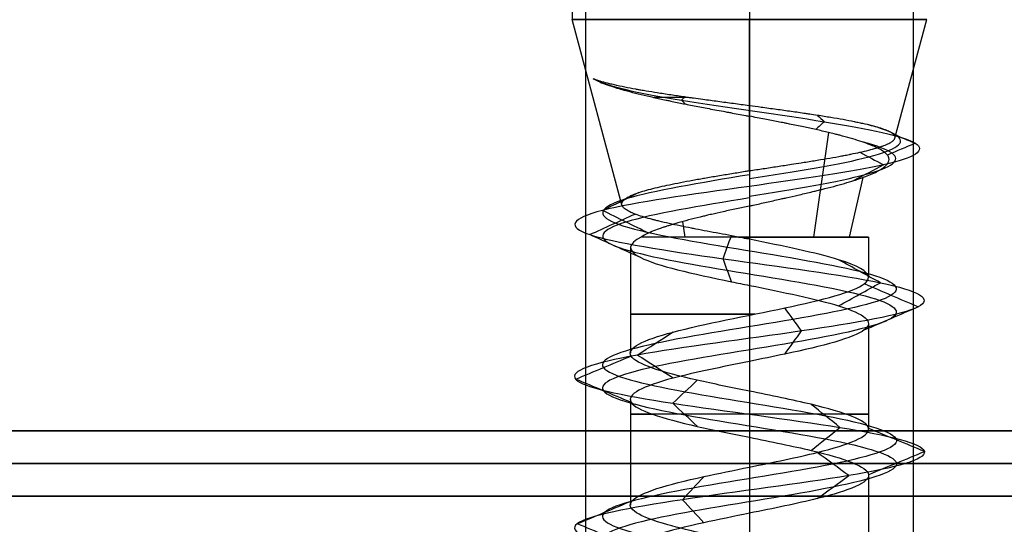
# Model space of a CAD drawing. Header units: millimetres. Extents: x -206 to 214, y -182 to 189.
# Tile 644 of 656: x 169 to 184, y 125 to 133. Entities that reach past the tile are written whole.
import ezdxf

# ---------------------------------------------------------------- set-up
doc = ezdxf.new("R2010")
doc.units = ezdxf.units.MM
doc.layers.add('Default', color=7, linetype='Continuous', true_color=0x000000)

msp = doc.modelspace()

# ---------------------------------------------------------------- linework, layer by layer
at = {"layer": 'Default', "color": 9, "true_color": 0xbebcba}
for p, q in [((177.484, 139.089, 824.503), (177.484, 132.804, 824.503)), ((178.242, 129.977, 824.503), (177.484, 132.804, 824.503)), ((180.189, 131.49, 826.856), (180.189, 132.804, 827.208)), ((180.189, 130.5, 822.416), (180.189, 132.804, 821.799)), ((182.408, 130.994, 824.503), (182.893, 132.804, 824.503)), ((181.169, 129.487, 826.032), (181.399, 131.081, 826.392)), ((181.717, 129.487, 823.523), (181.922, 130.396, 823.392)), ((179.209, 129.487, 822.975), (179.175, 129.723, 822.921)), ((180.189, 129.487, 822.687), (180.189, 128.294, 822.687)), ((182.005, 129.487, 824.503), (182.004, 128.874, 824.503)), ((178.373, 129.328, 824.503), (178.373, 127.713, 824.503)), ((182.005, 128.168, 824.503), (182.005, 126.555, 824.503)), ((180.189, 127.589, 822.689), (180.189, 125.976, 822.691)), ((178.373, 127.01, 824.503), (178.373, 125.397, 824.503)), ((182.005, 125.851, 824.503), (182.005, 124.237, 824.503)), ((180.189, 125.272, 822.691), (180.189, 123.658, 822.684))]:
    msp.add_line(p, q, dxfattribs=at)
at = {"layer": 'Default'}
for p, q in [((213.189, 125.531, 715.503), (-204.811, 125.531, 715.503)), ((-204.811, 125.531, 1113.503), (213.189, 125.531, 1113.503)), ((213.189, 125.531, 914.503), (-204.811, 125.531, 914.503)), ((6.638, 125.531, 824.003), (177.739, 125.531, 824.003)), ((182.638, 125.531, 824.003), (213.189, 125.531, 824.003))]:
    msp.add_line(p, q, dxfattribs=at)
at = {"layer": 'Default', "color": 9, "true_color": 0xbebcba, "extrusion": (0, -1, 0)}
for centre, radius, start, end in [((180.189, 824.503, -132.804), 2.705, 90, 180), ((180.189, 824.503, -132.804), 2.705, 180, 270), ((180.189, 824.503, -131.618), 2.387, 113.1162, 127.6841)]:
    msp.add_arc(centre, radius, start, end, dxfattribs=at)
at = {"layer": 'Default', "color": 9, "true_color": 0xbebcba, "extrusion": (0, 1, 0)}
for centre, radius, start, end in [((-180.189, 824.503, 132.804), 2.705, 90, 180), ((-180.189, 824.503, 132.804), 2.705, 180, 270), ((-180.189, 824.503, 129.487), 1.816, 180, 335.3238), ((-180.189, 824.503, 129.487), 1.816, 84.6762, 90), ((-180.189, 824.503, 129.487), 1.816, 90, 180), ((-180.189, 824.503, 128.311), 1.816, 267.4438, 90), ((-180.189, 824.503, 126.783), 1.816, 270, 35.2408), ((-180.189, 824.503, 126.783), 1.816, 144.5768, 270)]:
    msp.add_arc(centre, radius, start, end, dxfattribs=at)
at = {"layer": 'Default'}
for points in [[(177.689, 138.531, 824.503), (177.689, 132.031, 824.503), (177.689, 125.531, 824.503)], [(180.189, 138.531, 827.003), (180.189, 132.031, 827.003), (180.189, 125.531, 827.003)], [(180.189, 138.531, 822.003), (180.189, 132.031, 822.003), (180.189, 125.531, 822.003)], [(182.689, 138.531, 824.503), (182.689, 132.031, 824.503), (182.689, 125.531, 824.503)], [(-204.811, 126.531, 1114.503), (4.189, 126.531, 1114.503), (213.189, 126.531, 1114.503)], [(213.189, 126.531, 714.503), (4.189, 126.531, 714.503), (-204.811, 126.531, 714.503)], [(-204.811, 126.031, 1114.003), (4.189, 126.031, 1114.003), (213.189, 126.031, 1114.003)], [(213.189, 126.031, 715.003), (4.189, 126.031, 715.003), (-204.811, 126.031, 715.003)], [(213.189, 125.531, 828.003), (4.189, 125.531, 828.003), (-204.811, 125.531, 828.003)], [(-204.811, 125.531, 820.003), (4.189, 125.531, 820.003), (213.189, 125.531, 820.003)], [(204.189, 125.531, 723.503), (4.189, 125.531, 723.503), (-195.811, 125.531, 723.503)], [(204.189, 125.531, 816.503), (4.189, 125.531, 816.503), (-195.811, 125.531, 816.503)], [(204.189, 125.531, 770.003), (4.189, 125.531, 770.003), (-195.811, 125.531, 770.003)], [(204.189, 125.531, 714.503), (4.189, 125.531, 714.503), (-195.811, 125.531, 714.503)], [(204.189, 125.531, 723.503), (4.189, 125.531, 723.503), (-195.811, 125.531, 723.503)], [(204.189, 125.531, 719.003), (185.413, 125.531, 719.003), (166.638, 125.531, 719.003)], [(177.689, 125.531, 824.503), (177.689, 103.031, 824.503), (177.689, 80.531, 824.503)], [(180.189, 125.531, 827.003), (180.189, 103.031, 827.003), (180.189, 80.531, 827.003)], [(180.189, 125.531, 822.003), (180.189, 103.031, 822.003), (180.189, 80.531, 822.003)], [(182.689, 125.531, 824.503), (182.689, 103.031, 824.503), (182.689, 80.531, 824.503)]]:
    msp.add_open_spline(points, degree=2, dxfattribs=at)
at = {"layer": 'Default', "color": 9, "true_color": 0xbebcba}
for points, knots in [([(177.803, 131.905, 825.119), (177.826, 131.891, 825.194), (177.853, 131.878, 825.268), (177.883, 131.864, 825.34), (177.915, 131.849, 825.414), (177.95, 131.835, 825.487), (177.989, 131.82, 825.559), (178.028, 131.806, 825.63), (178.071, 131.791, 825.7), (178.117, 131.777, 825.767), (178.151, 131.766, 825.817), (178.186, 131.755, 825.865), (178.223, 131.745, 825.912), (178.236, 131.741, 825.928), (178.249, 131.737, 825.943), (178.261, 131.734, 825.959), (178.269, 131.732, 825.968), (178.277, 131.729, 825.977), (178.285, 131.727, 825.986), (178.337, 131.713, 826.047), (178.393, 131.698, 826.106), (178.45, 131.684, 826.161), (178.508, 131.669, 826.217), (178.568, 131.655, 826.27), (178.631, 131.64, 826.319), (178.693, 131.626, 826.368), (178.757, 131.611, 826.414), (178.824, 131.597, 826.456), (178.854, 131.59, 826.476), (178.885, 131.584, 826.494), (178.917, 131.577, 826.513), (178.936, 131.573, 826.523), (178.954, 131.569, 826.534), (178.973, 131.565, 826.544), (178.986, 131.562, 826.551), (178.999, 131.56, 826.558), (179.012, 131.557, 826.564), (179.077, 131.543, 826.598), (179.143, 131.53, 826.628), (179.211, 131.517, 826.655), (179.283, 131.502, 826.683), (179.356, 131.488, 826.708), (179.43, 131.474, 826.728), (179.506, 131.459, 826.75), (179.583, 131.444, 826.767), (179.661, 131.429, 826.781), (179.705, 131.421, 826.788), (179.748, 131.413, 826.794), (179.792, 131.405, 826.799), (179.818, 131.4, 826.802), (179.844, 131.395, 826.805), (179.871, 131.39, 826.807), (179.88, 131.388, 826.808), (179.89, 131.386, 826.809), (179.9, 131.385, 826.809), (179.978, 131.37, 826.815), (180.056, 131.355, 826.816), (180.133, 131.341, 826.814), (180.151, 131.337, 826.814), (180.169, 131.334, 826.813), (180.189, 131.33, 826.813)], [-4.145818, -4.145818, -4.145818, -4.145818, -3.836571, -3.836571, -3.836571, -3.516721, -3.516721, -3.516721, -3.19456, -3.19456, -3.19456, -2.958659, -2.958659, -2.958659, -2.879417, -2.879417, -2.879417, -2.831762, -2.831762, -2.831762, -2.514562, -2.514562, -2.514562, -2.198864, -2.198864, -2.198864, -1.887719, -1.887719, -1.887719, -1.744247, -1.744247, -1.744247, -1.65928, -1.65928, -1.65928, -1.601489, -1.601489, -1.601489, -1.313839, -1.313839, -1.313839, -1.009245, -1.009245, -1.009245, -0.696967, -0.696967, -0.696967, -0.523376, -0.523376, -0.523376, -0.419215, -0.419215, -0.419215, -0.380247, -0.380247, -0.380247, -0.073117, -0.073117, -0.073117, 0, 0, 0, 0]), ([(180.189, 131.49, 826.856), (180.187, 131.49, 826.855), (180.186, 131.49, 826.855), (180.185, 131.49, 826.855), (180.105, 131.501, 826.858), (180.025, 131.512, 826.857), (179.946, 131.522, 826.851), (179.866, 131.533, 826.846), (179.787, 131.543, 826.838), (179.709, 131.554, 826.825), (179.631, 131.564, 826.812), (179.554, 131.575, 826.796), (179.479, 131.585, 826.775), (179.431, 131.592, 826.763), (179.384, 131.598, 826.749), (179.337, 131.605, 826.733), (179.317, 131.608, 826.726), (179.297, 131.61, 826.719), (179.277, 131.613, 826.711), (179.265, 131.615, 826.707), (179.253, 131.617, 826.702), (179.241, 131.618, 826.698), (179.227, 131.62, 826.692), (179.213, 131.622, 826.687), (179.199, 131.624, 826.681), (179.127, 131.635, 826.651), (179.057, 131.645, 826.618), (178.988, 131.655, 826.581), (178.918, 131.666, 826.543), (178.85, 131.676, 826.502), (178.783, 131.687, 826.457), (178.726, 131.696, 826.417), (178.669, 131.705, 826.375), (178.615, 131.714, 826.331), (178.587, 131.719, 826.308), (178.559, 131.724, 826.285), (178.532, 131.728, 826.261), (178.516, 131.731, 826.246), (178.499, 131.734, 826.231), (178.483, 131.737, 826.216), (178.473, 131.739, 826.206), (178.464, 131.741, 826.197), (178.454, 131.742, 826.188), (178.395, 131.753, 826.131), (178.34, 131.763, 826.072), (178.287, 131.774, 826.01), (178.232, 131.785, 825.945), (178.18, 131.796, 825.877), (178.132, 131.807, 825.807), (178.117, 131.81, 825.785), (178.103, 131.814, 825.764), (178.089, 131.817, 825.742), (178.077, 131.82, 825.724), (178.066, 131.823, 825.706), (178.055, 131.825, 825.688), (178.013, 131.836, 825.618), (177.974, 131.846, 825.546), (177.938, 131.857, 825.472), (177.904, 131.867, 825.4), (177.873, 131.877, 825.326), (177.846, 131.888, 825.25), (177.83, 131.894, 825.207), (177.816, 131.899, 825.163), (177.803, 131.905, 825.119)], [-4.147836, -4.147836, -4.147836, -4.147836, -4.143142, -4.143142, -4.143142, -3.830207, -3.830207, -3.830207, -3.518241, -3.518241, -3.518241, -3.211204, -3.211204, -3.211204, -3.018406, -3.018406, -3.018406, -2.93403, -2.93403, -2.93403, -2.883995, -2.883995, -2.883995, -2.825511, -2.825511, -2.825511, -2.520907, -2.520907, -2.520907, -2.207682, -2.207682, -2.207682, -1.933053, -1.933053, -1.933053, -1.791441, -1.791441, -1.791441, -1.704077, -1.704077, -1.704077, -1.652038, -1.652038, -1.652038, -1.332918, -1.332918, -1.332918, -0.999628, -0.999628, -0.999628, -0.897575, -0.897575, -0.897575, -0.814621, -0.814621, -0.814621, -0.49401, -0.49401, -0.49401, -0.18083, -0.18083, -0.18083, 0, 0, 0, 0]), ([(182.408, 130.994, 824.503), (182.409, 130.996, 824.513), (182.409, 130.997, 824.523), (182.409, 130.998, 824.533), (182.412, 131.009, 824.609), (182.41, 131.02, 824.685), (182.405, 131.031, 824.761), (182.4, 131.041, 824.833), (182.391, 131.051, 824.906), (182.378, 131.062, 824.978), (182.365, 131.072, 825.052), (182.348, 131.083, 825.125), (182.327, 131.093, 825.198), (182.317, 131.099, 825.234), (182.305, 131.104, 825.27), (182.293, 131.109, 825.305), (182.287, 131.112, 825.322), (182.281, 131.114, 825.339), (182.275, 131.117, 825.356), (182.271, 131.118, 825.367), (182.267, 131.12, 825.378), (182.263, 131.122, 825.388), (182.235, 131.132, 825.46), (182.203, 131.143, 825.529), (182.168, 131.154, 825.597), (182.133, 131.164, 825.666), (182.095, 131.175, 825.733), (182.053, 131.186, 825.798), (182.011, 131.196, 825.863), (181.966, 131.207, 825.926), (181.918, 131.218, 825.987), (181.894, 131.223, 826.016), (181.87, 131.228, 826.046), (181.845, 131.233, 826.074), (181.833, 131.236, 826.088), (181.821, 131.238, 826.101), (181.809, 131.241, 826.114), (181.801, 131.242, 826.122), (181.794, 131.244, 826.131), (181.786, 131.245, 826.139), (181.732, 131.256, 826.196), (181.676, 131.267, 826.25), (181.617, 131.278, 826.301), (181.557, 131.288, 826.353), (181.494, 131.299, 826.402), (181.43, 131.31, 826.447), (181.365, 131.321, 826.493), (181.298, 131.332, 826.535), (181.228, 131.343, 826.573), (181.189, 131.349, 826.594), (181.148, 131.355, 826.615), (181.108, 131.361, 826.634), (181.097, 131.363, 826.639), (181.087, 131.364, 826.644), (181.076, 131.366, 826.649), (181.066, 131.367, 826.653), (181.056, 131.369, 826.658), (181.045, 131.37, 826.662), (180.974, 131.381, 826.693), (180.901, 131.391, 826.72), (180.828, 131.402, 826.744), (180.753, 131.412, 826.767), (180.677, 131.423, 826.787), (180.6, 131.434, 826.803), (180.522, 131.444, 826.82), (180.444, 131.455, 826.832), (180.366, 131.466, 826.841), (180.307, 131.473, 826.847), (180.248, 131.481, 826.851), (180.189, 131.49, 826.856)], [4.427155, 4.427155, 4.427155, 4.427155, 4.465455, 4.465455, 4.465455, 4.763943, 4.763943, 4.763943, 5.049779, 5.049779, 5.049779, 5.345905, 5.345905, 5.345905, 5.493009, 5.493009, 5.493009, 5.563345, 5.563345, 5.563345, 5.608544, 5.608544, 5.608544, 5.908181, 5.908181, 5.908181, 6.211351, 6.211351, 6.211351, 6.514458, 6.514458, 6.514458, 6.66363, 6.66363, 6.66363, 6.73349, 6.73349, 6.73349, 6.777165, 6.777165, 6.777165, 7.084233, 7.084233, 7.084233, 7.394571, 7.394571, 7.394571, 7.704545, 7.704545, 7.704545, 7.881674, 7.881674, 7.881674, 7.926484, 7.926484, 7.926484, 7.971096, 7.971096, 7.971096, 8.274718, 8.274718, 8.274718, 8.582594, 8.582594, 8.582594, 8.89231, 8.89231, 8.89231, 9.124255, 9.124255, 9.124255, 9.124255]), ([(180.189, 129.96, 822.561), (180.208, 129.965, 822.559), (180.227, 129.969, 822.559), (180.245, 129.973, 822.558), (180.313, 129.988, 822.556), (180.381, 130.003, 822.558), (180.448, 130.018, 822.563), (180.517, 130.034, 822.569), (180.585, 130.049, 822.578), (180.653, 130.064, 822.59), (180.665, 130.067, 822.593), (180.678, 130.07, 822.595), (180.69, 130.073, 822.598), (180.71, 130.077, 822.602), (180.729, 130.081, 822.606), (180.748, 130.086, 822.61), (180.809, 130.099, 822.625), (180.87, 130.113, 822.642), (180.929, 130.127, 822.662), (180.995, 130.142, 822.685), (181.061, 130.157, 822.71), (181.125, 130.173, 822.739), (181.136, 130.175, 822.745), (181.147, 130.178, 822.75), (181.158, 130.181, 822.755), (181.18, 130.186, 822.765), (181.201, 130.191, 822.776), (181.223, 130.196, 822.787), (181.247, 130.202, 822.8), (181.272, 130.208, 822.813), (181.295, 130.214, 822.827), (181.357, 130.23, 822.862), (181.417, 130.245, 822.9), (181.474, 130.26, 822.942), (181.531, 130.275, 822.983), (181.586, 130.291, 823.027), (181.639, 130.306, 823.074), (181.689, 130.32, 823.119), (181.738, 130.335, 823.167), (181.783, 130.349, 823.217), (181.792, 130.352, 823.226), (181.8, 130.354, 823.235), (181.807, 130.357, 823.244), (181.82, 130.361, 823.259), (181.833, 130.365, 823.274), (181.845, 130.369, 823.289), (181.865, 130.376, 823.313), (181.884, 130.383, 823.338), (181.903, 130.389, 823.363), (181.941, 130.403, 823.413), (181.976, 130.416, 823.466), (182.008, 130.429, 823.519), (182.045, 130.444, 823.58), (182.079, 130.459, 823.643), (182.11, 130.474, 823.708), (182.141, 130.489, 823.773), (182.169, 130.504, 823.84), (182.193, 130.519, 823.909), (182.197, 130.522, 823.919), (182.2, 130.524, 823.93), (182.204, 130.526, 823.941), (182.207, 130.529, 823.951), (182.211, 130.531, 823.961), (182.214, 130.533, 823.971), (182.227, 130.542, 824.011), (182.238, 130.55, 824.051), (182.249, 130.559, 824.092), (182.267, 130.574, 824.163), (182.282, 130.589, 824.235), (182.294, 130.604, 824.308), (182.305, 130.619, 824.38), (182.312, 130.634, 824.453), (182.316, 130.649, 824.526), (182.32, 130.664, 824.598), (182.32, 130.679, 824.67), (182.316, 130.694, 824.743), (182.316, 130.696, 824.752), (182.315, 130.698, 824.762), (182.314, 130.7, 824.772), (182.313, 130.704, 824.796), (182.311, 130.709, 824.819), (182.309, 130.714, 824.843), (182.305, 130.722, 824.882), (182.3, 130.73, 824.921), (182.293, 130.738, 824.959), (182.283, 130.751, 825.024), (182.27, 130.764, 825.088), (182.253, 130.778, 825.152), (182.235, 130.792, 825.223), (182.213, 130.807, 825.292), (182.187, 130.822, 825.361), (182.161, 130.837, 825.43), (182.131, 130.852, 825.499), (182.098, 130.866, 825.566), (182.091, 130.87, 825.58), (182.084, 130.873, 825.594), (182.077, 130.876, 825.608), (182.07, 130.879, 825.621), (182.062, 130.882, 825.635), (182.055, 130.885, 825.649), (182.038, 130.892, 825.68), (182.02, 130.899, 825.71), (182.002, 130.906, 825.74), (181.963, 130.921, 825.804), (181.92, 130.936, 825.867), (181.874, 130.951, 825.927), (181.829, 130.966, 825.988), (181.78, 130.98, 826.046), (181.728, 130.995, 826.102), (181.677, 131.01, 826.157), (181.624, 131.025, 826.209), (181.568, 131.039, 826.259), (181.559, 131.041, 826.267), (181.55, 131.044, 826.274), (181.542, 131.046, 826.281), (181.522, 131.051, 826.299), (181.501, 131.056, 826.316), (181.481, 131.061, 826.332), (181.452, 131.068, 826.355), (181.423, 131.075, 826.377), (181.394, 131.082, 826.398), (181.332, 131.097, 826.442), (181.268, 131.112, 826.484), (181.202, 131.127, 826.521), (181.141, 131.14, 826.556), (181.078, 131.154, 826.588), (181.014, 131.167, 826.616), (180.944, 131.182, 826.647), (180.873, 131.197, 826.675), (180.8, 131.211, 826.698), (180.789, 131.214, 826.702), (180.777, 131.216, 826.706), (180.766, 131.218, 826.709), (180.749, 131.222, 826.714), (180.733, 131.225, 826.719), (180.717, 131.228, 826.724), (180.686, 131.234, 826.732), (180.656, 131.24, 826.74), (180.626, 131.246, 826.748), (180.559, 131.259, 826.764), (180.491, 131.272, 826.777), (180.422, 131.285, 826.787), (180.345, 131.3, 826.799), (180.267, 131.315, 826.807), (180.189, 131.33, 826.813)], [0, 0, 0, 0, 0.075342, 0.075342, 0.075342, 0.344204, 0.344204, 0.344204, 0.618535, 0.618535, 0.618535, 0.669032, 0.669032, 0.669032, 0.747519, 0.747519, 0.747519, 0.996933, 0.996933, 0.996933, 1.275935, 1.275935, 1.275935, 1.32422, 1.32422, 1.32422, 1.420637, 1.420637, 1.420637, 1.530012, 1.530012, 1.530012, 1.811672, 1.811672, 1.811672, 2.091163, 2.091163, 2.091163, 2.360831, 2.360831, 2.360831, 2.408668, 2.408668, 2.408668, 2.485793, 2.485793, 2.485793, 2.610572, 2.610572, 2.610572, 2.860012, 2.860012, 2.860012, 3.144007, 3.144007, 3.144007, 3.430966, 3.430966, 3.430966, 3.475565, 3.475565, 3.475565, 3.518101, 3.518101, 3.518101, 3.684252, 3.684252, 3.684252, 3.975423, 3.975423, 3.975423, 4.266036, 4.266036, 4.266036, 4.55221, 4.55221, 4.55221, 4.591115, 4.591115, 4.591115, 4.685214, 4.685214, 4.685214, 4.839976, 4.839976, 4.839976, 5.100087, 5.100087, 5.100087, 5.389582, 5.389582, 5.389582, 5.68481, 5.68481, 5.68481, 5.746727, 5.746727, 5.746727, 5.80812, 5.80812, 5.80812, 5.946963, 5.946963, 5.946963, 6.246308, 6.246308, 6.246308, 6.546509, 6.546509, 6.546509, 6.843548, 6.843548, 6.843548, 6.888461, 6.888461, 6.888461, 6.99315, 6.99315, 6.99315, 7.136666, 7.136666, 7.136666, 7.437243, 7.437243, 7.437243, 7.716131, 7.716131, 7.716131, 8.01821, 8.01821, 8.01821, 8.065333, 8.065333, 8.065333, 8.132993, 8.132993, 8.132993, 8.256513, 8.256513, 8.256513, 8.530133, 8.530133, 8.530133, 8.839684, 8.839684, 8.839684, 8.839684]), ([(180.189, 130.38, 822.127), (180.895, 130.489, 822.14), (182.274, 130.709, 822.837), (182.671, 130.983, 824.698), (182.201, 131.147, 825.629), (181.989, 131.202, 825.892)], [0, 0, 0, 0, 0.891985, 1.78397, 2.228072, 2.228072, 2.228072, 2.228072]), ([(180.189, 130.5, 822.416), (180.259, 130.51, 822.413), (180.33, 130.521, 822.414), (180.4, 130.531, 822.419), (180.472, 130.542, 822.424), (180.544, 130.553, 822.432), (180.616, 130.564, 822.444), (180.688, 130.575, 822.457), (180.759, 130.586, 822.473), (180.83, 130.597, 822.492), (180.88, 130.605, 822.506), (180.929, 130.612, 822.522), (180.978, 130.62, 822.54), (180.993, 130.622, 822.545), (181.007, 130.625, 822.55), (181.022, 130.627, 822.556), (181.091, 130.638, 822.582), (181.158, 130.649, 822.612), (181.224, 130.66, 822.645), (181.29, 130.67, 822.678), (181.354, 130.681, 822.715), (181.416, 130.692, 822.754), (181.478, 130.703, 822.793), (181.537, 130.713, 822.835), (181.594, 130.724, 822.879), (181.619, 130.729, 822.899), (181.644, 130.734, 822.92), (181.668, 130.738, 822.941), (181.684, 130.741, 822.954), (181.699, 130.744, 822.967), (181.714, 130.747, 822.981), (181.722, 130.749, 822.988), (181.73, 130.75, 822.996), (181.738, 130.752, 823.003), (181.785, 130.762, 823.048), (181.831, 130.771, 823.095), (181.873, 130.781, 823.144), (181.921, 130.791, 823.199), (181.966, 130.802, 823.257), (182.008, 130.812, 823.316), (182.05, 130.823, 823.375), (182.088, 130.833, 823.437), (182.124, 130.844, 823.5), (182.14, 130.849, 823.529), (182.156, 130.854, 823.559), (182.171, 130.859, 823.589), (182.18, 130.862, 823.608), (182.189, 130.865, 823.627), (182.198, 130.868, 823.646), (182.205, 130.87, 823.66), (182.211, 130.872, 823.675), (182.218, 130.874, 823.689), (182.248, 130.885, 823.758), (182.275, 130.896, 823.828), (182.298, 130.907, 823.9), (182.322, 130.918, 823.972), (182.341, 130.928, 824.045), (182.358, 130.939, 824.119), (182.373, 130.949, 824.189), (182.385, 130.96, 824.261), (182.394, 130.97, 824.332), (182.401, 130.978, 824.388), (182.406, 130.986, 824.445), (182.408, 130.994, 824.502), (182.408, 130.994, 824.502), (182.408, 130.994, 824.503), (182.408, 130.994, 824.503)], [-9.124255, -9.124255, -9.124255, -9.124255, -8.847521, -8.847521, -8.847521, -8.562669, -8.562669, -8.562669, -8.275865, -8.275865, -8.275865, -8.071348, -8.071348, -8.071348, -8.01094, -8.01094, -8.01094, -7.721153, -7.721153, -7.721153, -7.432151, -7.432151, -7.432151, -7.147631, -7.147631, -7.147631, -7.021369, -7.021369, -7.021369, -6.942199, -6.942199, -6.942199, -6.899099, -6.899099, -6.899099, -6.642862, -6.642862, -6.642862, -6.35711, -6.35711, -6.35711, -6.072963, -6.072963, -6.072963, -5.941257, -5.941257, -5.941257, -5.858091, -5.858091, -5.858091, -5.797194, -5.797194, -5.797194, -5.502003, -5.502003, -5.502003, -5.204528, -5.204528, -5.204528, -4.921746, -4.921746, -4.921746, -4.69943, -4.69943, -4.69943, -4.6971, -4.6971, -4.6971, -4.6971]), ([(180.189, 130.11, 822.199), (180.874, 130.22, 822.212), (182.21, 130.439, 822.889), (182.593, 130.713, 824.694), (182.135, 130.878, 825.596), (181.929, 130.933, 825.852)], [0, 0, 0, 0, 0.891985, 1.78397, 2.23018, 2.23018, 2.23018, 2.23018]), ([(180.02, 129.487, 826.311), (179.985, 129.493, 826.312), (179.95, 129.499, 826.31), (179.915, 129.506, 826.306), (179.853, 129.517, 826.3), (179.791, 129.529, 826.29), (179.73, 129.54, 826.277), (179.667, 129.552, 826.263), (179.604, 129.563, 826.246), (179.543, 129.575, 826.226), (179.485, 129.586, 826.207), (179.427, 129.597, 826.184), (179.371, 129.608, 826.159), (179.359, 129.611, 826.154), (179.348, 129.613, 826.149), (179.336, 129.615, 826.143), (179.326, 129.617, 826.138), (179.315, 129.619, 826.133), (179.304, 129.622, 826.128), (179.245, 129.633, 826.099), (179.187, 129.645, 826.066), (179.131, 129.657, 826.031), (179.074, 129.669, 825.996), (179.019, 129.681, 825.957), (178.966, 129.693, 825.916), (178.912, 129.705, 825.874), (178.86, 129.717, 825.829), (178.811, 129.729, 825.781), (178.792, 129.734, 825.763), (178.773, 129.738, 825.744), (178.755, 129.743, 825.725), (178.748, 129.745, 825.717), (178.741, 129.746, 825.71), (178.734, 129.748, 825.702), (178.726, 129.75, 825.694), (178.719, 129.752, 825.686), (178.712, 129.754, 825.678), (178.666, 129.766, 825.627), (178.624, 129.778, 825.574), (178.585, 129.79, 825.519), (178.546, 129.801, 825.465), (178.51, 129.813, 825.409), (178.478, 129.825, 825.351), (178.466, 129.829, 825.33), (178.455, 129.833, 825.31), (178.445, 129.837, 825.289), (178.414, 129.849, 825.229), (178.388, 129.86, 825.168), (178.364, 129.872, 825.106), (178.36, 129.874, 825.093), (178.355, 129.876, 825.081), (178.351, 129.879, 825.069), (178.348, 129.88, 825.06), (178.345, 129.882, 825.051), (178.342, 129.883, 825.043), (178.322, 129.895, 824.98), (178.304, 129.906, 824.917), (178.29, 129.917, 824.853), (178.275, 129.929, 824.786), (178.264, 129.941, 824.719), (178.256, 129.952, 824.651), (178.248, 129.964, 824.582), (178.244, 129.976, 824.513), (178.243, 129.988, 824.444), (178.243, 129.992, 824.416), (178.243, 129.997, 824.388), (178.244, 130.002, 824.36), (178.244, 130.004, 824.347), (178.245, 130.006, 824.334), (178.245, 130.009, 824.321), (178.246, 130.011, 824.309), (178.247, 130.013, 824.296), (178.248, 130.015, 824.284), (178.252, 130.027, 824.215), (178.26, 130.038, 824.145), (178.272, 130.05, 824.077), (178.283, 130.062, 824.008), (178.298, 130.073, 823.94), (178.317, 130.085, 823.873), (178.335, 130.097, 823.807), (178.357, 130.108, 823.742), (178.382, 130.12, 823.678), (178.391, 130.124, 823.654), (178.401, 130.128, 823.63), (178.412, 130.133, 823.606), (178.418, 130.135, 823.591), (178.425, 130.138, 823.577), (178.431, 130.141, 823.562), (178.436, 130.142, 823.553), (178.44, 130.144, 823.544), (178.445, 130.146, 823.535), (178.464, 130.153, 823.494), (178.486, 130.161, 823.455), (178.508, 130.168, 823.416), (178.542, 130.18, 823.358), (178.579, 130.191, 823.302), (178.619, 130.202, 823.248), (178.66, 130.213, 823.192), (178.704, 130.225, 823.139), (178.751, 130.236, 823.088), (178.797, 130.247, 823.039), (178.845, 130.259, 822.991), (178.896, 130.27, 822.946), (178.906, 130.272, 822.937), (178.917, 130.274, 822.928), (178.927, 130.277, 822.919), (178.981, 130.288, 822.873), (179.037, 130.3, 822.83), (179.095, 130.311, 822.789), (179.154, 130.323, 822.749), (179.215, 130.335, 822.711), (179.278, 130.346, 822.676), (179.34, 130.358, 822.642), (179.404, 130.369, 822.61), (179.47, 130.381, 822.582), (179.481, 130.383, 822.577), (179.492, 130.385, 822.573), (179.504, 130.387, 822.568), (179.571, 130.398, 822.541), (179.639, 130.41, 822.517), (179.709, 130.422, 822.496), (179.778, 130.433, 822.476), (179.848, 130.445, 822.459), (179.918, 130.456, 822.447), (179.987, 130.467, 822.434), (180.056, 130.478, 822.425), (180.126, 130.49, 822.42), (180.147, 130.493, 822.418), (180.168, 130.496, 822.417), (180.189, 130.5, 822.416)], [-7.818365, -7.818365, -7.818365, -7.818365, -7.679716, -7.679716, -7.679716, -7.432427, -7.432427, -7.432427, -7.178242, -7.178242, -7.178242, -6.93508, -6.93508, -6.93508, -6.885083, -6.885083, -6.885083, -6.838119, -6.838119, -6.838119, -6.576876, -6.576876, -6.576876, -6.31245, -6.31245, -6.31245, -6.041448, -6.041448, -6.041448, -5.937888, -5.937888, -5.937888, -5.897046, -5.897046, -5.897046, -5.85377, -5.85377, -5.85377, -5.586514, -5.586514, -5.586514, -5.324332, -5.324332, -5.324332, -5.231387, -5.231387, -5.231387, -4.96897, -4.96897, -4.96897, -4.917172, -4.917172, -4.917172, -4.881431, -4.881431, -4.881431, -4.62208, -4.62208, -4.62208, -4.352964, -4.352964, -4.352964, -4.081141, -4.081141, -4.081141, -3.970926, -3.970926, -3.970926, -3.919207, -3.919207, -3.919207, -3.871252, -3.871252, -3.871252, -3.596982, -3.596982, -3.596982, -3.322886, -3.322886, -3.322886, -3.053428, -3.053428, -3.053428, -2.950047, -2.950047, -2.950047, -2.887573, -2.887573, -2.887573, -2.847408, -2.847408, -2.847408, -2.670707, -2.670707, -2.670707, -2.405793, -2.405793, -2.405793, -2.134212, -2.134212, -2.134212, -1.868348, -1.868348, -1.868348, -1.81294, -1.81294, -1.81294, -1.53466, -1.53466, -1.53466, -1.25324, -1.25324, -1.25324, -0.972478, -0.972478, -0.972478, -0.924484, -0.924484, -0.924484, -0.63955, -0.63955, -0.63955, -0.357143, -0.357143, -0.357143, -0.081929, -0.081929, -0.081929, 0, 0, 0, 0]), ([(180.189, 129.96, 822.561), (180.123, 129.946, 822.564), (180.057, 129.932, 822.572), (179.993, 129.918, 822.583), (179.923, 129.903, 822.594), (179.855, 129.888, 822.61), (179.787, 129.873, 822.629), (179.728, 129.859, 822.646), (179.67, 129.846, 822.666), (179.612, 129.833, 822.688), (179.585, 129.827, 822.699), (179.558, 129.82, 822.71), (179.532, 129.814, 822.721), (179.512, 129.809, 822.73), (179.492, 129.804, 822.74), (179.472, 129.8, 822.749), (179.46, 129.797, 822.755), (179.448, 129.794, 822.761), (179.436, 129.791, 822.767), (179.376, 129.776, 822.797), (179.318, 129.762, 822.831), (179.262, 129.747, 822.867), (179.206, 129.732, 822.903), (179.151, 129.718, 822.942), (179.099, 129.703, 822.984), (179.054, 129.69, 823.02), (179.01, 129.677, 823.059), (178.968, 129.664, 823.099), (178.951, 129.659, 823.115), (178.935, 129.654, 823.132), (178.918, 129.648, 823.148), (178.912, 129.646, 823.156), (178.905, 129.644, 823.163), (178.898, 129.642, 823.17), (178.891, 129.639, 823.178), (178.884, 129.637, 823.185), (178.877, 129.635, 823.193), (178.833, 129.62, 823.241), (178.792, 129.606, 823.292), (178.754, 129.591, 823.345), (178.716, 129.576, 823.397), (178.681, 129.562, 823.452), (178.649, 129.547, 823.508), (178.617, 129.532, 823.565), (178.589, 129.517, 823.624), (178.563, 129.502, 823.685), (178.555, 129.497, 823.705), (178.547, 129.492, 823.725), (178.539, 129.487, 823.745)], [-2.842691, -2.842691, -2.842691, -2.842691, -2.581519, -2.581519, -2.581519, -2.302238, -2.302238, -2.302238, -2.057603, -2.057603, -2.057603, -1.942403, -1.942403, -1.942403, -1.854962, -1.854962, -1.854962, -1.802464, -1.802464, -1.802464, -1.535376, -1.535376, -1.535376, -1.269797, -1.269797, -1.269797, -1.038664, -1.038664, -1.038664, -0.945671, -0.945671, -0.945671, -0.905994, -0.905994, -0.905994, -0.864777, -0.864777, -0.864777, -0.60573, -0.60573, -0.60573, -0.34739, -0.34739, -0.34739, -0.086463, -0.086463, -0.086463, 0, 0, 0, 0]), ([(178.539, 129.487, 823.745), (178.328, 129.382, 824.214), (178.311, 129.155, 825.444), (179.405, 128.908, 826.273), (180.098, 128.767, 826.32), (180.189, 128.749, 826.319)], [-5.139643, -5.139643, -5.139643, -5.139643, -2.949561, -0.387805, 0, 0, 0, 0]), ([(182.004, 128.874, 824.503), (182, 128.963, 824.942), (181.839, 129.052, 825.382), (181.55, 129.141, 825.709), (181.212, 129.245, 826.09), (180.699, 129.349, 826.315), (180.189, 129.453, 826.319)], [-3.889128, -3.889128, -3.889128, -3.889128, -2.084324, -2.084324, -2.084324, 0, 0, 0, 0]), ([(180.189, 127.135, 826.319), (179.913, 127.19, 826.32), (179.638, 127.246, 826.261), (179.393, 127.302, 826.141), (178.853, 127.424, 825.878), (178.456, 127.547, 825.321), (178.383, 127.67, 824.724), (178.311, 127.792, 824.128), (178.563, 127.915, 823.492), (179.025, 128.037, 823.107), (179.486, 128.16, 822.723), (180.157, 128.283, 822.589), (180.73, 128.405, 822.767), (181.303, 128.528, 822.946), (181.78, 128.65, 823.436), (181.941, 128.773, 824.015), (181.985, 128.807, 824.173), (182.006, 128.84, 824.338), (182.004, 128.874, 824.503)], [-15.608782, -15.608782, -15.608782, -15.608782, -14.513515, -14.513515, -14.513515, -12.027044, -12.027044, -12.027044, -9.540542, -9.540542, -9.540542, -7.054719, -7.054719, -7.054719, -4.569483, -4.569483, -4.569483, -3.889128, -3.889128, -3.889128, -3.889128]), ([(180.189, 128.749, 826.319), (180.699, 128.645, 826.315), (181.818, 128.418, 825.824), (182.256, 128.069, 823.927), (181.159, 127.786, 822.797), (180.372, 127.627, 822.688), (180.189, 127.589, 822.689)], [-16.692913, -16.692913, -16.692913, -16.692913, -14.447297, -11.798626, -9.149955, -8.344764, -8.344764, -8.344764, -8.344764]), ([(180.189, 127.589, 822.689), (179.768, 127.504, 822.693), (178.739, 127.296, 823.049), (178.059, 126.965, 824.764), (179.033, 126.665, 826.131), (179.913, 126.486, 826.32), (180.189, 126.431, 826.319)], [-8.344764, -8.344764, -8.344764, -8.344764, -6.501284, -3.852612, -1.203941, 0, 0, 0, 0]), ([(180.189, 125.976, 822.691), (180.555, 126.05, 822.693), (180.923, 126.124, 822.801), (181.222, 126.199, 823.008), (181.716, 126.321, 823.35), (182.025, 126.444, 823.96), (182.007, 126.566, 824.56), (181.989, 126.689, 825.161), (181.644, 126.811, 825.752), (181.13, 126.934, 826.062), (180.849, 127.001, 826.232), (180.519, 127.068, 826.318), (180.189, 127.135, 826.319)], [-7.796772, -7.796772, -7.796772, -7.796772, -6.291562, -6.291562, -6.291562, -3.805314, -3.805314, -3.805314, -1.319095, -1.319095, -1.319095, 0, 0, 0, 0]), ([(180.189, 126.431, 826.319), (180.519, 126.364, 826.318), (181.456, 126.174, 826.074), (182.333, 125.862, 824.57), (181.529, 125.543, 822.98), (180.555, 125.346, 822.693), (180.189, 125.272, 822.691)], [-16.677476, -16.677476, -16.677476, -16.677476, -15.23459, -12.588179, -9.941768, -8.339348, -8.339348, -8.339348, -8.339348]), ([(180.189, 124.817, 826.319), (179.732, 124.91, 826.315), (179.273, 125.002, 826.14), (178.942, 125.095, 825.828), (178.505, 125.218, 825.417), (178.291, 125.34, 824.767), (178.4, 125.463, 824.176), (178.508, 125.586, 823.586), (178.938, 125.708, 823.054), (179.493, 125.831, 822.824), (179.712, 125.879, 822.734), (179.95, 125.927, 822.69), (180.189, 125.976, 822.691)], [-15.598746, -15.598746, -15.598746, -15.598746, -13.74817, -13.74817, -13.74817, -11.262851, -11.262851, -11.262851, -8.777429, -8.777429, -8.777429, -7.796772, -7.796772, -7.796772, -7.796772]), ([(180.189, 125.272, 822.691), (179.95, 125.223, 822.69), (179.107, 125.052, 822.844), (178.078, 124.759, 824.117), (178.666, 124.421, 825.908), (179.732, 124.205, 826.315), (180.189, 124.112, 826.319)], [-8.339348, -8.339348, -8.339348, -8.339348, -7.295358, -4.648947, -2.002536, 0, 0, 0, 0])]:
    msp.add_open_spline(points, degree=3, knots=knots, dxfattribs=at)
for points, degree in [([(177.803, 131.905, 825.119), (177.973, 131.796, 825.831), (178.991, 131.576, 827.102), (181.482, 131.247, 827.108), (183.074, 130.918, 825.142), (182.531, 130.589, 822.629), (180.981, 130.37, 821.851), (180.189, 130.26, 821.837)], 3), ([(179.199, 131.624, 826.681), (179.184, 131.608, 826.716), (179.168, 131.592, 826.751), (179.152, 131.576, 826.785)], 3), ([(179.152, 131.576, 826.785), (179.172, 131.556, 826.742), (179.192, 131.537, 826.698), (179.211, 131.517, 826.655)], 3), ([(180.189, 131.33, 826.813), (180.189, 131.41, 826.834), (180.189, 131.49, 826.856)], 2), ([(180.189, 131.33, 826.813), (180.189, 130.409, 826.566), (180.189, 129.487, 826.319)], 2), ([(181.228, 131.343, 826.573), (181.263, 131.311, 826.642), (181.298, 131.279, 826.711), (181.332, 131.247, 826.78)], 3), ([(181.332, 131.247, 826.78), (181.289, 131.207, 826.693), (181.246, 131.167, 826.607), (181.202, 131.127, 826.521)], 3), ([(182.378, 131.062, 824.978), (182.492, 131.014, 825.002), (182.605, 130.966, 825.027), (182.718, 130.918, 825.051)], 3), ([(182.718, 130.918, 825.051), (182.576, 130.858, 825.02), (182.435, 130.798, 824.99), (182.293, 130.738, 824.959)], 3), ([(181.873, 130.781, 823.144), (181.994, 130.717, 823.047), (182.114, 130.653, 822.95), (182.234, 130.589, 822.853)], 3), ([(182.234, 130.589, 822.853), (182.084, 130.509, 822.975), (181.934, 130.429, 823.096), (181.783, 130.349, 823.217)], 3), ([(180.189, 130.436, 822.264), (179.444, 130.314, 822.264), (177.969, 130.069, 823.064), (177.774, 129.701, 825.591), (179.791, 129.333, 827.119), (182.169, 128.965, 826.259), (182.738, 128.597, 823.792), (180.976, 128.23, 821.977), (178.494, 127.862, 822.47), (177.561, 127.494, 824.822), (179.03, 127.126, 826.883), (181.558, 126.759, 826.768), (182.834, 126.391, 824.583), (181.692, 126.023, 822.325), (179.176, 125.655, 822.058), (177.585, 125.287, 824.026), (178.375, 124.92, 826.43), (180.822, 124.552, 827.073), (182.69, 124.184, 825.367), (182.272, 123.816, 822.871), (179.949, 123.448, 821.868), (177.845, 123.081, 823.273), (177.884, 122.713, 825.803), (180.029, 122.345, 827.145), (182.32, 121.977, 826.072), (182.663, 121.61, 823.565), (180.744, 121.242, 821.916), (178.317, 120.874, 822.632), (177.601, 120.506, 825.059), (179.25, 120.138, 826.978), (181.757, 119.771, 826.635), (182.83, 119.403, 824.344), (181.489, 119.035, 822.198), (178.959, 118.667, 822.16), (177.553, 118.3, 824.264), (178.557, 117.932, 826.587), (181.052, 117.564, 827.005), (182.758, 117.196, 825.137), (182.116, 116.828, 822.689), (179.712, 116.461, 821.9), (177.744, 116.093, 823.491), (178.011, 115.725, 826.007), (180.269, 115.357, 827.149), (182.454, 114.989, 825.872), (182.568, 114.622, 823.345), (180.508, 114.254, 821.876), (178.156, 113.886, 822.809), (177.662, 113.518, 825.291), (179.478, 113.151, 827.053), (181.944, 112.783, 826.484), (182.805, 112.415, 824.105), (181.275, 112.047, 822.09), (178.752, 111.679, 822.281), (177.542, 111.312, 824.503), (178.752, 110.944, 826.726), (181.275, 110.576, 826.917), (182.805, 110.208, 824.902), (181.944, 109.84, 822.522), (179.478, 109.473, 821.954), (177.662, 109.105, 823.716), (178.156, 108.737, 826.198), (180.508, 108.369, 827.131), (182.568, 108.002, 825.662), (182.454, 107.634, 823.134), (180.269, 107.266, 821.858), (178.011, 106.898, 823), (177.744, 106.53, 825.516), (179.712, 106.163, 827.106), (182.116, 105.795, 826.317), (182.758, 105.427, 823.87), (181.052, 105.059, 822.002), (178.557, 104.691, 822.42), (177.553, 104.324, 824.743), (178.959, 103.956, 826.847), (181.489, 103.588, 826.808), (182.83, 103.22, 824.663), (181.757, 102.853, 822.372), (179.25, 102.485, 822.029), (177.601, 102.117, 823.948), (178.317, 101.749, 826.375), (180.744, 101.381, 827.091), (182.663, 101.014, 825.442), (182.32, 100.646, 822.935), (180.029, 100.278, 821.862), (177.884, 99.91, 823.203), (177.845, 99.543, 825.733), (179.949, 99.175, 827.139), (182.272, 98.807, 826.135), (182.69, 98.439, 823.64), (180.822, 98.071, 821.934), (178.375, 97.704, 822.576), (177.585, 97.336, 824.98), (179.176, 96.968, 826.948), (181.692, 96.6, 826.681), (182.834, 96.232, 824.423), (181.558, 95.865, 822.238), (179.03, 95.497, 822.124), (177.561, 95.129, 824.184), (178.494, 94.761, 826.536), (180.976, 94.394, 827.03), (182.738, 94.026, 825.214), (182.169, 93.658, 822.748), (179.791, 93.29, 821.887), (177.774, 92.922, 823.416), (177.969, 92.555, 825.943), (179.444, 92.309, 826.743), (180.189, 92.187, 826.743)], 3), ([(180.189, 130.5, 822.416), (180.189, 130.38, 822.127), (180.189, 130.26, 821.837)], 2), ([(180.189, 130.26, 821.837), (179.303, 130.137, 821.837), (177.546, 129.892, 822.79), (177.314, 129.524, 825.798), (179.715, 129.156, 827.617), (182.546, 128.789, 826.593), (183.223, 128.421, 823.657), (181.126, 128.053, 821.496), (178.172, 127.685, 822.083), (177.061, 127.318, 824.883), (178.81, 126.95, 827.336), (181.818, 126.582, 827.199), (183.337, 126.214, 824.598), (181.978, 125.846, 821.911), (178.983, 125.479, 821.593), (177.09, 125.111, 823.935), (178.029, 124.743, 826.797), (180.943, 124.375, 827.562), (183.167, 124.008, 825.531), (182.668, 123.64, 822.561), (179.904, 123.272, 821.366), (177.399, 122.904, 823.039), (177.445, 122.536, 826.051), (179.998, 122.169, 827.648), (182.726, 121.801, 826.37), (183.134, 121.433, 823.386), (180.85, 121.065, 821.423), (177.961, 120.697, 822.276), (177.109, 120.33, 825.164), (179.072, 119.962, 827.449), (182.056, 119.594, 827.041), (183.333, 119.226, 824.313), (181.736, 118.859, 821.759), (178.725, 118.491, 821.714), (177.051, 118.123, 824.218), (178.246, 117.755, 826.983), (181.216, 117.387, 827.481), (183.247, 117.02, 825.257), (182.482, 116.652, 822.344), (179.621, 116.284, 821.405), (177.278, 115.916, 823.298), (177.596, 115.548, 826.293), (180.284, 115.181, 827.652), (182.885, 114.813, 826.133), (183.021, 114.445, 823.124), (180.568, 114.077, 821.376), (177.769, 113.71, 822.487), (177.181, 113.342, 825.44), (179.343, 112.974, 827.538), (182.278, 112.606, 826.861), (183.303, 112.238, 824.029), (181.482, 111.871, 821.631), (178.478, 111.503, 821.858), (177.038, 111.135, 824.503), (178.478, 110.767, 827.149), (181.482, 110.399, 827.376), (183.303, 110.032, 824.977), (182.278, 109.664, 822.145), (179.343, 109.296, 821.469), (177.181, 108.928, 823.566), (177.769, 108.561, 826.52), (180.568, 108.193, 827.631), (183.021, 107.825, 825.882), (182.885, 107.457, 822.874), (180.284, 107.089, 821.355), (177.596, 106.722, 822.714), (177.278, 106.354, 825.709), (179.621, 105.986, 827.602), (182.482, 105.618, 826.663), (183.247, 105.251, 823.749), (181.216, 104.883, 821.525), (178.246, 104.515, 822.024), (177.051, 104.147, 824.788), (178.725, 103.779, 827.293), (181.736, 103.412, 827.247), (183.333, 103.044, 824.694), (182.056, 102.676, 821.966), (179.072, 102.308, 821.558), (177.109, 101.94, 823.842), (177.961, 101.573, 826.731), (180.85, 101.205, 827.583), (183.134, 100.837, 825.62), (182.726, 100.469, 822.636), (179.998, 100.102, 821.359), (177.445, 99.734, 822.956), (177.399, 99.366, 825.967), (179.904, 98.998, 827.641), (182.668, 98.63, 826.446), (183.167, 98.263, 823.476), (180.943, 97.895, 821.445), (178.029, 97.527, 822.21), (177.09, 97.159, 825.071), (178.983, 96.791, 827.414), (181.978, 96.424, 827.096), (183.337, 96.056, 824.408), (181.818, 95.688, 821.807), (178.81, 95.32, 821.671), (177.061, 94.953, 824.124), (178.172, 94.585, 826.923), (181.126, 94.217, 827.511), (183.223, 93.849, 825.349), (182.546, 93.481, 822.414), (179.715, 93.114, 821.39), (177.314, 92.746, 823.209), (177.546, 92.378, 826.217), (179.303, 92.133, 827.169), (180.189, 92.01, 827.169)], 3), ([(180.189, 130.26, 821.837), (180.189, 130.11, 822.199), (180.189, 129.96, 822.561)], 2), ([(180.189, 130.083, 822.264), (179.444, 129.961, 822.264), (177.969, 129.716, 823.064), (177.774, 129.348, 825.591), (179.791, 128.98, 827.119), (182.169, 128.612, 826.259), (182.738, 128.244, 823.792), (180.976, 127.877, 821.977), (178.494, 127.509, 822.47), (177.561, 127.141, 824.822), (179.03, 126.773, 826.883), (181.558, 126.405, 826.768), (182.834, 126.038, 824.583), (181.692, 125.67, 822.325), (179.176, 125.302, 822.058), (177.586, 124.934, 824.026), (178.375, 124.567, 826.43), (180.822, 124.199, 827.073), (182.69, 123.831, 825.367), (182.272, 123.463, 822.871), (179.949, 123.095, 821.868), (177.845, 122.728, 823.273), (177.884, 122.36, 825.803), (180.029, 121.992, 827.145), (182.32, 121.624, 826.072), (182.663, 121.256, 823.565), (180.744, 120.889, 821.916), (178.317, 120.521, 822.632), (177.601, 120.153, 825.059), (179.25, 119.785, 826.978), (181.757, 119.418, 826.635), (182.83, 119.05, 824.344), (181.489, 118.682, 822.198), (178.959, 118.314, 822.16), (177.553, 117.946, 824.264), (178.557, 117.579, 826.587), (181.052, 117.211, 827.005), (182.758, 116.843, 825.137), (182.116, 116.475, 822.689), (179.712, 116.107, 821.9), (177.744, 115.74, 823.491), (178.011, 115.372, 826.007), (180.269, 115.004, 827.149), (182.454, 114.636, 825.872), (182.568, 114.269, 823.345), (180.508, 113.901, 821.876), (178.156, 113.533, 822.809), (177.662, 113.165, 825.291), (179.478, 112.797, 827.053), (181.944, 112.43, 826.484), (182.805, 112.062, 824.105), (181.275, 111.694, 822.09), (178.752, 111.326, 822.281), (177.542, 110.959, 824.503), (178.752, 110.591, 826.726), (181.275, 110.223, 826.917), (182.805, 109.855, 824.902), (181.944, 109.487, 822.522), (179.478, 109.12, 821.954), (177.662, 108.752, 823.716), (178.156, 108.384, 826.198), (180.508, 108.016, 827.131), (182.568, 107.648, 825.662), (182.454, 107.281, 823.134), (180.269, 106.913, 821.858), (178.011, 106.545, 823), (177.744, 106.177, 825.516), (179.712, 105.81, 827.106), (182.116, 105.442, 826.317), (182.758, 105.074, 823.87), (181.052, 104.706, 822.002), (178.557, 104.338, 822.42), (177.553, 103.971, 824.743), (178.959, 103.603, 826.847), (181.489, 103.235, 826.808), (182.83, 102.867, 824.663), (181.757, 102.499, 822.372), (179.25, 102.132, 822.029), (177.601, 101.764, 823.948), (178.317, 101.396, 826.375), (180.744, 101.028, 827.091), (182.663, 100.661, 825.442), (182.32, 100.293, 822.935), (180.029, 99.925, 821.862), (177.884, 99.557, 823.203), (177.845, 99.189, 825.733), (179.949, 98.822, 827.139), (182.272, 98.454, 826.135), (182.69, 98.086, 823.64), (180.822, 97.718, 821.934), (178.375, 97.35, 822.576), (177.586, 96.983, 824.98), (179.176, 96.615, 826.948), (181.692, 96.247, 826.681), (182.834, 95.879, 824.423), (181.558, 95.512, 822.238), (179.03, 95.144, 822.124), (177.561, 94.776, 824.184), (178.494, 94.408, 826.536), (180.976, 94.04, 827.03), (182.738, 93.673, 825.214), (182.169, 93.305, 822.748), (179.791, 92.937, 821.887), (177.774, 92.569, 823.416), (177.969, 92.202, 825.943), (179.444, 91.956, 826.743), (180.189, 91.834, 826.743)], 3), ([(177.947, 129.892, 823.053), (178.134, 129.984, 823.174), (178.321, 130.076, 823.295), (178.508, 130.169, 823.416)], 3), ([(177.753, 129.524, 825.6), (177.984, 129.629, 825.496), (178.214, 129.733, 825.392), (178.444, 129.838, 825.289)], 3), ([(178.652, 129.545, 823.509), (178.417, 129.661, 823.357), (178.182, 129.776, 823.205), (177.947, 129.892, 823.053)], 3), ([(178.531, 129.172, 825.25), (178.272, 129.289, 825.366), (178.012, 129.407, 825.483), (177.753, 129.524, 825.6)], 3), ([(179.787, 129.156, 827.143), (179.829, 129.273, 826.865), (179.872, 129.389, 826.586), (179.914, 129.506, 826.308)], 3), ([(180.189, 129.453, 826.319), (180.132, 129.464, 826.319), (180.076, 129.476, 826.317), (180.02, 129.487, 826.311)], 3), ([(180.104, 129.487, 826.317), (180.104, 129.479, 826.317), (180.104, 129.47, 826.317)], 2), ([(180.189, 129.487, 826.319), (180.189, 129.47, 826.319), (180.189, 129.453, 826.319)], 2), ([(179.915, 128.804, 826.3), (179.873, 128.921, 826.581), (179.83, 129.039, 826.862), (179.787, 129.156, 827.143)], 3), ([(182.187, 128.789, 826.274), (181.975, 128.906, 826.086), (181.762, 129.024, 825.897), (181.55, 129.141, 825.709)], 3), ([(180.189, 128.749, 826.319), (180.189, 127.942, 826.319), (180.189, 127.135, 826.319)], 2), ([(181.55, 128.436, 825.709), (181.762, 128.554, 825.897), (181.975, 128.671, 826.086), (182.187, 128.789, 826.274)], 3), ([(182.761, 128.421, 823.786), (182.487, 128.538, 823.862), (182.214, 128.656, 823.939), (181.941, 128.773, 824.015)], 3), ([(181.941, 128.069, 824.015), (182.214, 128.186, 823.939), (182.488, 128.304, 823.862), (182.761, 128.421, 823.786)], 3), ([(180.983, 128.053, 821.954), (180.899, 128.171, 822.225), (180.814, 128.288, 822.496), (180.73, 128.405, 822.767)], 3), ([(178.479, 127.685, 822.452), (178.661, 127.803, 822.67), (178.843, 127.92, 822.889), (179.025, 128.038, 823.107)], 3), ([(180.73, 127.701, 822.766), (180.814, 127.819, 822.496), (180.899, 127.936, 822.225), (180.983, 128.053, 821.954)], 3), ([(177.538, 127.318, 824.825), (177.82, 127.435, 824.791), (178.101, 127.552, 824.757), (178.383, 127.67, 824.723)], 3), ([(179.024, 127.334, 823.105), (178.842, 127.451, 822.887), (178.661, 127.568, 822.67), (178.479, 127.685, 822.452)], 3), ([(178.381, 126.966, 824.723), (178.1, 127.083, 824.757), (177.819, 127.2, 824.791), (177.538, 127.318, 824.825)], 3), ([(179.02, 126.95, 826.904), (179.144, 127.067, 826.649), (179.268, 127.184, 826.395), (179.392, 127.301, 826.14)], 3), ([(179.391, 126.599, 826.141), (179.268, 126.716, 826.395), (179.144, 126.833, 826.65), (179.02, 126.95, 826.904)], 3), ([(181.57, 126.582, 826.788), (181.424, 126.699, 826.546), (181.277, 126.816, 826.304), (181.131, 126.933, 826.062)], 3), ([(181.131, 126.231, 826.062), (181.277, 126.348, 826.304), (181.424, 126.465, 826.546), (181.57, 126.582, 826.788)], 3), ([(182.858, 126.214, 824.584), (182.575, 126.331, 824.575), (182.292, 126.448, 824.567), (182.009, 126.566, 824.558)], 3), ([(180.189, 126.431, 826.319), (180.189, 125.624, 826.319), (180.189, 124.817, 826.319)], 2), ([(181.706, 125.846, 822.306), (181.545, 125.964, 822.539), (181.384, 126.081, 822.772), (181.223, 126.198, 823.005)], 3), ([(182.009, 125.863, 824.558), (182.292, 125.98, 824.567), (182.575, 126.097, 824.575), (182.858, 126.214, 824.584)], 3), ([(179.167, 125.479, 822.036), (179.275, 125.596, 822.298), (179.384, 125.713, 822.56), (179.492, 125.83, 822.822)], 3), ([(181.223, 125.495, 823.005), (181.384, 125.612, 822.772), (181.545, 125.729, 822.539), (181.706, 125.846, 822.306)], 3), ([(177.562, 125.111, 824.022), (177.841, 125.228, 824.073), (178.12, 125.345, 824.124), (178.399, 125.463, 824.175)], 3), ([(179.492, 125.127, 822.822), (179.384, 125.244, 822.56), (179.275, 125.361, 822.298), (179.167, 125.479, 822.036)], 3), ([(178.399, 124.759, 824.175), (178.12, 124.876, 824.124), (177.841, 124.994, 824.073), (177.562, 125.111, 824.022)], 3)]:
    msp.add_open_spline(points, degree=degree, dxfattribs=at)
msp.add_rational_spline([(180.104, 129.47, 826.317), (180.146, 129.47, 826.319), (180.189, 129.47, 826.319)], [0.999248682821, 0.999248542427, 0.999788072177], degree=2, dxfattribs=at)
at = {"layer": 'Default'}
for points, knots in [([(182.689, 125.531, 824.503), (182.689, 125.531, 822.003), (180.189, 125.531, 822.003), (177.689, 125.531, 822.003), (177.689, 125.531, 824.503), (177.689, 125.531, 827.003), (180.189, 125.531, 827.003), (182.689, 125.531, 827.003), (182.689, 125.531, 824.503)], [-21.991149, -21.991149, -21.991149, -16.493361, -16.493361, -10.995574, -10.995574, -5.497787, -5.497787, 0, 0, 0]), ([(182.689, 125.531, 824.503), (182.689, 125.531, 827.003), (180.189, 125.531, 827.003), (177.689, 125.531, 827.003), (177.689, 125.531, 824.503), (177.689, 125.531, 822.003), (180.189, 125.531, 822.003), (182.689, 125.531, 822.003), (182.689, 125.531, 824.503)], [0, 0, 0, 5.497787, 5.497787, 10.995574, 10.995574, 16.493361, 16.493361, 21.991149, 21.991149, 21.991149])]:
    msp.add_rational_spline(points, [1, 0.707106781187, 1, 0.707106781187, 1, 0.707106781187, 1, 0.707106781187, 1], degree=2, knots=knots, dxfattribs=at)

doc.saveas('drawing.dxf')
